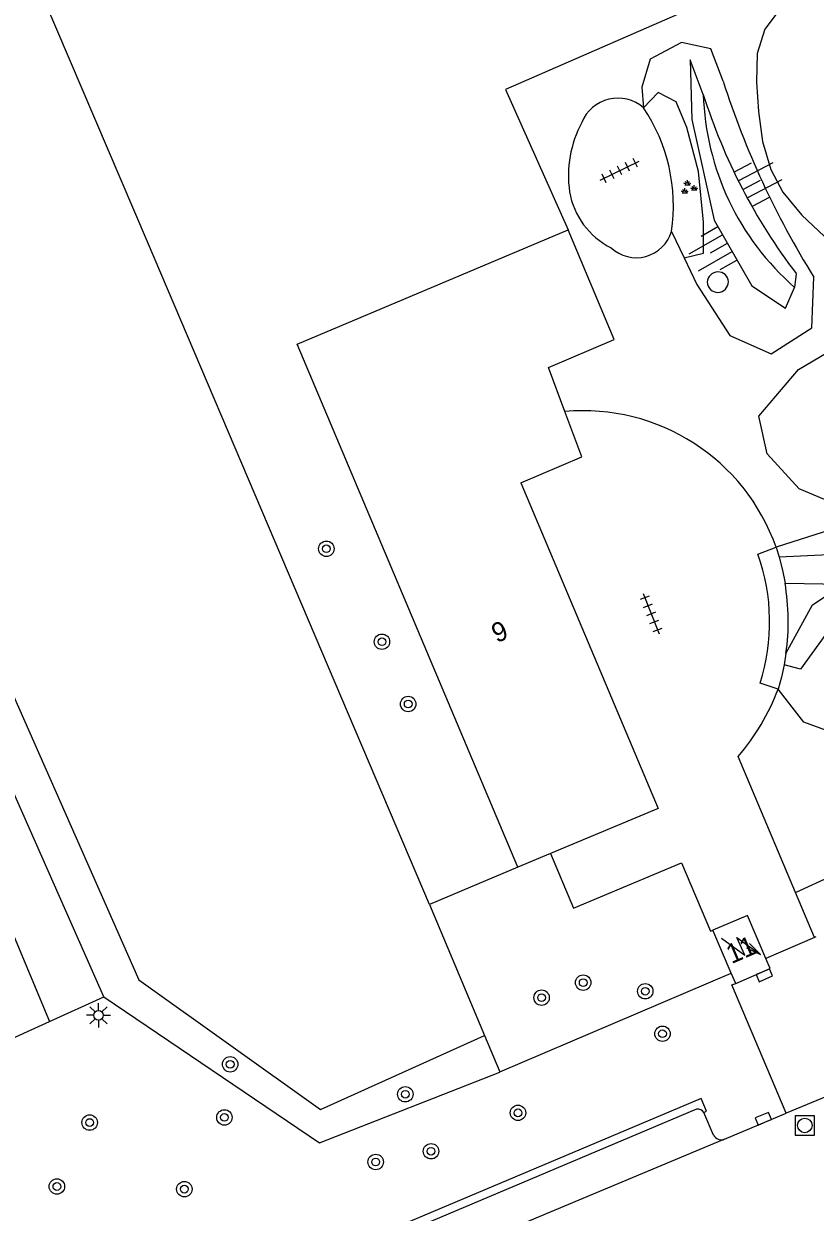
# Model space of a CAD drawing. Extents: x 132994 to 136000, y 393499 to 395512.
# Drawn here: x 134610.8 to 134651.8, y 394911.6 to 394973.2 of the extents above; entities that cross this region are included whole.
import ezdxf

# ---------------------------------------------------------------- set-up
doc = ezdxf.new("R2010")
doc.units = 0
for name, color, linetype in [('gg-afsc-hekwerk', 7, 'Continuous'), ('gg-anno-huisnummerreeks BGT', 7, 'Continuous'), ('gg-bbg-hoofdgebouw', 7, 'Continuous'), ('gg-knt-BGT kruinlijn', 7, 'Continuous'), ('gg-knt-bovenkant onderkant talud', 7, 'Continuous'), ('gg-knt-onverhard', 7, 'Continuous'), ('gg-knt-trap', 7, 'Continuous'), ('gg-knt-verharding', 7, 'Continuous'), ('gg-knt-verharding nz', 7, 'Continuous'), ('gt-grn-groengrens', 7, 'Continuous'), ('gt-symb-boom', 7, 'Continuous'), ('gt-symb-groenvak', 7, 'Continuous'), ('gt-symb-kolk', 7, 'Continuous'), ('gt-symb-lichtmast', 7, 'Continuous'), ('gt-symb-rioolschacht', 7, 'Continuous'), ('gt-symb-talud symbool', 7, 'Continuous'), ('gt-symb-tegel verharding', 7, 'Continuous'), ('gt-symb-trafo symbool', 7, 'Continuous')]:
    doc.layers.add(name, color=color, linetype=linetype)

# ---------------------------------------------------------------- blocks, each defined once
blk = doc.blocks.new('gt0-TEG1')
at = {"layer": 'gt-symb-tegel verharding'}
for p, q in [((-1.125, 0), (1.125, 0)), ((-0.9, -0.25), (-0.9, 0.25)), ((-0.45, -0.25), (-0.45, 0.25)), ((0, -0.25), (0, 0.25)), ((0.45, -0.25), (0.45, 0.25)), ((0.9, -0.25), (0.9, 0.25))]:
    blk.add_line(p, q, dxfattribs=at)
blk = doc.blocks.new('gt0-GRVAK')
at = {"layer": 'gt-symb-groenvak'}
for p, q in [((-0.11, 0.189), (-0.228, 0.24)), ((-0.182, 0.153), (0.088, 0.153)), ((-0.091, 0.211), (-0.156, 0.322)), ((-0.047, 0.214), (-0.047, 0.393)), ((-0.004, 0.211), (0.061, 0.322)), ((0.015, 0.189), (0.133, 0.24)), ((0.262, -0.052), (0.197, 0.059)), ((0.305, -0.049), (0.305, 0.13)), ((0.349, -0.052), (0.414, 0.059)), ((-0.245, -0.228), (-0.363, -0.177)), ((-0.318, -0.264), (-0.047, -0.264)), ((-0.226, -0.206), (-0.291, -0.095)), ((-0.183, -0.203), (-0.183, -0.024)), ((-0.139, -0.206), (-0.074, -0.095)), ((-0.12, -0.228), (-0.002, -0.177)), ((0.243, -0.074), (0.125, -0.023)), ((0.17, -0.11), (0.441, -0.11)), ((0.368, -0.074), (0.486, -0.023))]:
    blk.add_line(p, q, dxfattribs=at)
blk = doc.blocks.new('gt0-TALUD_1')
at = {"layer": 'gt-symb-talud symbool'}
for p, q in [((-1, -1), (-1, 0)), ((-0.5, -2), (-0.5, 0)), ((0, -1), (0, 0)), ((0.5, -2), (0.5, 0)), ((1, -1), (1, 0))]:
    blk.add_line(p, q, dxfattribs=at)
blk = doc.blocks.new('gt0-BOOM')
at = {"layer": 'gt-symb-boom'}
for radius in [0.4, 0.2]:
    blk.add_circle((0, 0), radius, dxfattribs=at)
blk = doc.blocks.new('gt0-HSP')
at = {"layer": 'gt-symb-trafo symbool'}
for points in [[(0.771, 0.746), (-0.529, -0.004), (0.471, -0.004), (-0.829, -0.754)], [(-0.217, -0.24), (-0.829, -0.754), (-0.077, -0.48)]]:
    blk.add_lwpolyline(points, dxfattribs=at)
blk = doc.blocks.new('gt0-KOLK')
at = {"layer": 'gt-symb-kolk'}
blk.add_lwpolyline([(0, 0), (0.375, 0), (0.375, 0.4), (-0.375, 0.4), (-0.375, 0), (0, 0)], dxfattribs=at)
blk = doc.blocks.new('gt0-LMAST')
at = {"layer": 'gt-symb-lichtmast'}
for p, q in [((-0.005, 0.246), (-0.005, 0.621)), ((-0.182, 0.173), (-0.447, 0.438)), ((0.172, 0.173), (0.437, 0.438)), ((-0.255, -0.004), (-0.63, -0.004)), ((-0.182, -0.181), (-0.447, -0.446)), ((-0.005, -0.254), (-0.005, -0.629)), ((0.437, -0.446), (0.172, -0.181)), ((0.245, -0.004), (0.62, -0.004))]:
    blk.add_line(p, q, dxfattribs=at)
blk.add_circle((-0.005, -0.004), 0.25, dxfattribs=at)
blk = doc.blocks.new('gt0-RS')
at = {"layer": 'gt-symb-rioolschacht'}
blk.add_lwpolyline([(-0.5, -0.5), (0.5, -0.5), (0.5, 0.5), (-0.5, 0.5)], close=True, dxfattribs=at)
blk.add_circle((0, 0), 0.375, dxfattribs=at)

msp = doc.modelspace()

# ---------------------------------------------------------------- linework, layer by layer
at = {"layer": 'gg-afsc-hekwerk'}
for p, q in [((134659.099, 394979.979), (134635.755, 394969.785)), ((134617.203, 394961.89), (134611.379, 394975.562)), ((134635.755, 394969.785), (134639.007, 394962.511)), ((134631.817, 394927.587), (134617.203, 394961.89)), ((134636.4, 394929.51), (134631.817, 394927.587)), ((134631.817, 394927.587), (134634.666, 394920.796)), ((134651.766, 394925.87), (134649.246, 394924.793)), ((134651.838, 394925.901), (134651.766, 394925.87)), ((134635.454, 394918.916), (134647.453, 394924.031)), ((134634.666, 394920.796), (134635.454, 394918.916)), ((134635.454, 394918.916), (134635.459, 394918.905))]:
    msp.add_line(p, q, dxfattribs=at)
at = {"layer": 'gg-bbg-hoofdgebouw'}
for p, q in [((134638.091, 394930.219), (134636.4, 394929.51)), ((134647.453, 394924.031), (134646.5, 394926.26)), ((134647.68, 394923.5), (134647.453, 394924.031))]:
    msp.add_line(p, q, dxfattribs=at)
for points in [[(134636.4, 394929.51), (134624.964, 394956.606), (134639.007, 394962.511)], [(134638.828, 394953.107), (134637.982, 394955.382), (134641.393, 394956.837), (134639.007, 394962.511)], [(134636.552, 394949.425), (134639.703, 394950.756), (134638.828, 394953.107)], [(134636.552, 394949.425), (134643.67, 394932.56), (134638.091, 394930.219)], [(134649.246, 394924.793), (134648.29, 394927.02), (134646.5, 394926.26)], [(134647.68, 394923.5), (134649.47, 394924.27), (134649.246, 394924.793)]]:
    msp.add_lwpolyline(points, dxfattribs=at)
at = {"layer": 'gg-knt-BGT kruinlijn'}
for p, q in [((134646.004, 394969.535), (134645.323, 394971.322)), ((134650.813, 394960.249), (134650.731, 394959.54)), ((134650.26, 394958.455), (134650.731, 394959.54))]:
    msp.add_line(p, q, dxfattribs=at)
msp.add_lwpolyline([(134645.323, 394971.322), (134645.403, 394968.231), (134646.567, 394963.025), (134648.517, 394959.624), (134650.26, 394958.455)], dxfattribs=at)
msp.add_arc((134675.103, 394978.717), 30.513, 197.51184, 217.24531, dxfattribs=at)
at = {"layer": 'gg-knt-bovenkant onderkant talud'}
msp.add_line((134644.358, 394962.437), (134645.012, 394961.063), dxfattribs=at)
for points in [[(134647.034, 394970.213), (134646.389, 394971.9), (134644.871, 394972.215), (134643.249, 394971.361), (134642.824, 394969.904), (134642.903, 394968.844)], [(134645.012, 394961.063), (134645.666, 394959.688), (134647.38, 394957.055), (134649.517, 394956.102), (134651.623, 394957.439), (134651.725, 394960.076)], [(134660.247, 394947.12), (134661.625, 394947.905), (134665.036, 394949.72), (134666.148, 394948.331), (134666.336, 394946.895), (134665.489, 394945.078), (134663.939, 394942.908), (134662.178, 394941.456), (134658.391, 394940.096), (134656.848, 394938.717), (134655.239, 394937.159), (134653.227, 394936.278), (134651.216, 394937.021), (134649.878, 394938.733)], [(134656.747, 394946.927), (134652.978, 394947.099), (134649.773, 394946.082)]]:
    msp.add_lwpolyline(points, dxfattribs=at)
for centre, radius, start, end in [((134689.706, 394983.806), 44.784, 197.66901, 211.99664), ((134659.827, 394969.957), 13.83, 181.74939, 228.87296)]:
    msp.add_arc(centre, radius, start, end, dxfattribs=at)
at = {"layer": 'gg-knt-onverhard'}
for points in [[(134649.874, 394973.82), (134649.192, 394972.902), (134648.793, 394971.652), (134648.757, 394970.164), (134648.862, 394968.644), (134649.061, 394967.095), (134649.509, 394965.635), (134650.128, 394964.475), (134651.101, 394963.281), (134652.267, 394962.186)], [(134648.885, 394952.876), (134650.93, 394955.288), (134653.88, 394957.036), (134656.928, 394958.282), (134659.709, 394958.738), (134662.2, 394957.726), (134664.152, 394954.876), (134664.453, 394953.211), (134664.182, 394950.446), (134662.363, 394950.316), (134661.055, 394951.22), (134659.662, 394951.621), (134657.167, 394950.965), (134656.246, 394949.883), (134654.689, 394948.806), (134652.738, 394948.373), (134650.97, 394949.115), (134649.313, 394950.921), (134648.885, 394952.876)]]:
    msp.add_lwpolyline(points, dxfattribs=at)
at = {"layer": 'gg-knt-trap'}
for p, q in [((134648.831, 394945.717), (134649.773, 394946.082)), ((134649.773, 394946.082), (134649.935, 394945.561)), ((134650.287, 394940.587), (134650.19, 394939.995)), ((134649.878, 394938.733), (134648.952, 394939.049))]:
    msp.add_line(p, q, dxfattribs=at)
for points in [[(134649.935, 394945.561), (134650.105, 394944.899), (134650.237, 394944.228)], [(134650.19, 394939.995), (134650.051, 394939.36), (134649.878, 394938.733)]]:
    msp.add_lwpolyline(points, dxfattribs=at)
for centre, radius, start, end in [((134639.014, 394942.204), 10.427, 342.38873, 19.69046), ((134638.407, 394942.245), 11.995, 352.05639, 9.51714)]:
    msp.add_arc(centre, radius, start, end, dxfattribs=at)
at = {"layer": 'gg-knt-verharding'}
for p, q in [((134650.781, 394928.199), (134647.814, 394935.255)), ((134651.766, 394925.87), (134650.781, 394928.199)), ((134658.152, 394920.068), (134650.3, 394916.771)), ((134645.653, 394916.981), (134611.609, 394902.629)), ((134646.535, 394915.647), (134646.03, 394916.818)), ((134647.107, 394915.424), (134650.3, 394916.771))]:
    msp.add_line(p, q, dxfattribs=at)
for points in [[(134638.091, 394930.219), (134639.275, 394927.398), (134644.866, 394929.743)], [(134644.866, 394929.743), (134646.369, 394926.204), (134646.5, 394926.26)], [(134650.3, 394916.771), (134647.486, 394923.417), (134647.68, 394923.5)], [(134646.03, 394916.818), (134646.166, 394916.875), (134645.89, 394917.543), (134611.036, 394902.836), (134611.305, 394902.199), (134611.442, 394902.257)]]:
    msp.add_lwpolyline(points, dxfattribs=at)
for centre, radius, start, end in [((134641.579, 394967.318), 2.02, 49.05457, 157.87585), ((134635.333, 394963.756), 9.121, 351.68373, 33.90548), ((134644.856, 394965.32), 5.841, 151.81284, 188.1985), ((134643.015, 394965.159), 3.997, 189.67339, 243.36164), ((134642.524, 394962.994), 1.917, 227.264, 343.11011), ((134639.787, 394942.562), 10.589, 19.41679, 95.19481), ((134639.065, 394942.798), 11.552, 319.23168, 339.39476), ((134645.726, 394916.632), 0.356, 31.42538, 101.8111), ((134646.943, 394915.847), 0.454, 206.15871, 291.24363)]:
    msp.add_arc(centre, radius, start, end, dxfattribs=at)
at = {"layer": 'gg-knt-verharding nz'}
msp.add_lwpolyline([(134647.107, 394915.424), (134635.518, 394910.584), (134631.047, 394908.684)], dxfattribs=at)
at = {"layer": 'gt-grn-groengrens'}
for p, q in [((134642.903, 394968.844), (134643.663, 394969.622)), ((134614.941, 394922.799), (134604.285, 394946.894)), ((134650.237, 394944.228), (134654.873, 394944.151)), ((134612.132, 394921.529), (134614.941, 394922.799)), ((134614.941, 394922.799), (134626.112, 394915.241)), ((134602.319, 394917.091), (134612.132, 394921.529)), ((134626.112, 394915.241), (134635.459, 394918.905))]:
    msp.add_line(p, q, dxfattribs=at)
for points in [[(134591.288, 394981.359), (134616.754, 394923.684), (134626.169, 394916.976), (134634.666, 394920.796)], [(134645.012, 394961.063), (134646.015, 394961.304), (134646.015, 394962.924), (134645.759, 394965.533), (134645.145, 394967.819), (134644.6, 394969.149), (134643.663, 394969.622)], [(134654.886, 394945.493), (134652.509, 394945.684), (134649.935, 394945.561)], [(134650.287, 394940.587), (134651.656, 394943.104), (134652.32, 394943.526), (134654.681, 394943.493), (134656.397, 394941.655)], [(134655.535, 394940.994), (134653.972, 394942.204), (134653.097, 394942.262), (134652.577, 394941.9), (134651.032, 394939.773), (134650.19, 394939.995)], [(134650.781, 394928.199), (134652.722, 394929.108), (134653.929, 394929.125), (134659.322, 394931.01), (134667.465, 394934.137), (134668.618, 394933.07)], [(134607.816, 394925.326), (134610.128, 394926.315), (134612.132, 394921.529)]]:
    msp.add_lwpolyline(points, dxfattribs=at)
for centre, radius, start, end in [((134646.762, 394959.783), 0.554, 16.01454, 188.41377), ((134646.751, 394959.835), 0.553, 193.88428, 10.54403)]:
    msp.add_arc(centre, radius, start, end, dxfattribs=at)

# ---------------------------------------------------------------- block references
at = {"layer": 'gt-symb-boom'}
for p in [(134626.475, 394946.004), (134629.354, 394941.189), (134630.715, 394937.965), (134639.781, 394923.538), (134637.624, 394922.759), (134642.995, 394923.092), (134643.888, 394920.891), (134621.491, 394919.309), (134630.565, 394917.758), (134621.194, 394916.557), (134636.402, 394916.794), (134614.212, 394916.292), (134631.898, 394914.806), (134629.03, 394914.251), (134612.514, 394912.98), (134619.119, 394912.844)]:
    msp.add_blockref('gt0-BOOM', p, dxfattribs=at)
at = {"layer": 'gt-symb-groenvak'}
msp.add_blockref('gt0-GRVAK', (134645.229, 394964.699), dxfattribs=at)
at = {"layer": 'gt-symb-kolk'}
for p, rotation in [((134649.08, 394924.102), -156.7208784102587), ((134649.191, 394916.305), 22.780024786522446)]:
    msp.add_blockref('gt0-KOLK', p, dxfattribs=dict(at, rotation=rotation))
at = {"layer": 'gt-symb-lichtmast'}
msp.add_blockref('gt0-LMAST', (134614.675, 394921.851), dxfattribs=at)
at = {"layer": 'gt-symb-rioolschacht'}
msp.add_blockref('gt0-RS', (134651.261, 394916.142), dxfattribs=at)
at = {"layer": 'gt-symb-talud symbool'}
for p, xscale, yscale, rotation in [((134648.062, 394964.614), 1.0006567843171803, 1.0006567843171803, 117.81987652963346), ((134647.248, 394961.824), 0.9995984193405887, 0.9995984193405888, -60.38309020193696)]:
    msp.add_blockref('gt0-TALUD_1', p, dxfattribs=dict(at, xscale=xscale, yscale=yscale, rotation=rotation))
at = {"layer": 'gt-symb-tegel verharding'}
for p, rotation in [((134641.673, 394965.584), 26.30869592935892), ((134643.304, 394942.643), -68.59226005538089)]:
    msp.add_blockref('gt0-TEG1', p, dxfattribs=dict(at, rotation=rotation))
at = {"layer": 'gt-symb-trafo symbool', "rotation": 114.25908445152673}
msp.add_blockref('gt0-HSP', (134647.934, 394925.44), dxfattribs=at)

# ---------------------------------------------------------------- texts
at = {"layer": 'gg-anno-huisnummerreeks BGT'}
for s, rotation, p in [('9', 22.9, (134635.298, 394941.112)), ('11', 23.3, (134647.462, 394924.494))]:
    msp.add_text(s, height=1, rotation=rotation, dxfattribs=at).set_placement(p)

doc.saveas('drawing.dxf')
